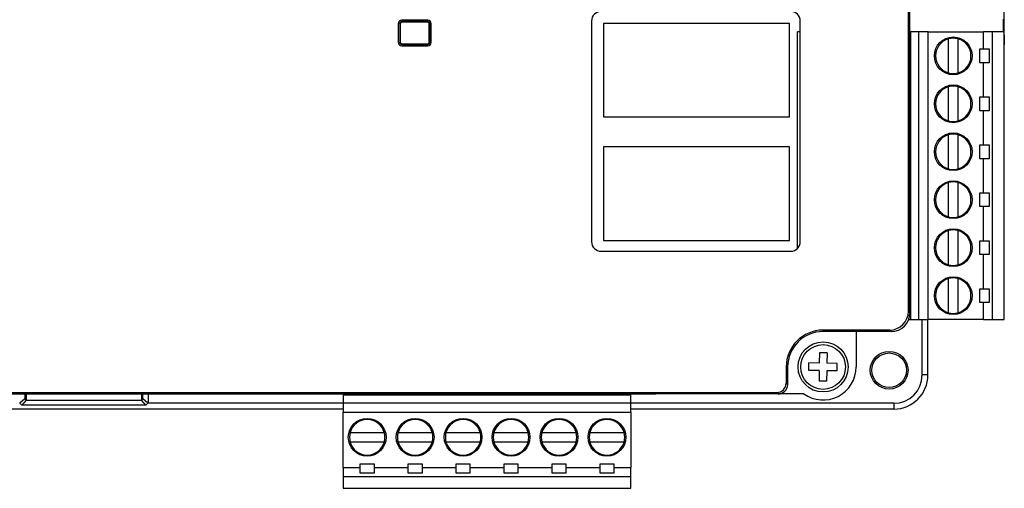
# Model space of a CAD drawing. Header units: millimetres. Extents: x -7023 to 53801, y 9849 to 33561.
# Tile 460 of 537: x 28868 to 28892, y 26598 to 26609. Entities that reach past the tile are written whole.
import ezdxf

# ---------------------------------------------------------------- set-up
doc = ezdxf.new("R2010")
doc.units = ezdxf.units.MM
doc.layers.get('0').update_dxf_attribs({"lineweight": 9})
doc.layers.add('IE_SKD', color=6, linetype='Continuous')

# ---------------------------------------------------------------- blocks, each defined once
blk = doc.blocks.new('Kontroler drzwiowy HID X110A')
at = {"layer": 'IE_SKD', "linetype": 'Continuous', "lineweight": 25}
for p, q in [((-23984, -34251.88), (-23984, -34149.38)), ((-23983.85, -34252.03), (-23983.85, -34149.23)), ((-23973.85, -34222.63), (-23973.85, -34178.63)), ((-24038.04, -34221.41), (-24038.04, -34223.42)), ((-24037.84, -34221.41), (-24037.88, -34221.41)), ((-24037.88, -34221.41), (-24037.88, -34223.42)), ((-24037.84, -34221.41), (-24037.84, -34223.42)), ((-24037.68, -34221.05), (-24037.68, -34221.21)), ((-24034.92, -34221.05), (-24037.68, -34221.05)), ((-24037.65, -34221.17), (-24037.68, -34221.21)), ((-24037.68, -34221.21), (-24037.68, -34221.25)), ((-24034.92, -34221.25), (-24037.68, -34221.25)), ((-24037.65, -34221.17), (-24037.65, -34221.05)), ((-24034.96, -34221.17), (-24037.65, -34221.17)), ((-24034.96, -34221.05), (-24034.96, -34221.17)), ((-24034.96, -34221.17), (-24034.92, -34221.21)), ((-24034.92, -34221.21), (-24034.92, -34221.05)), ((-24034.92, -34221.25), (-24034.92, -34221.21)), ((-24034.77, -34223.42), (-24034.77, -34221.41)), ((-24034.72, -34221.41), (-24034.77, -34221.41)), ((-24034.72, -34223.42), (-24034.72, -34221.41)), ((-24034.57, -34223.42), (-24034.57, -34221.41)), ((-24017.57, -34221.13), (-24017.57, -34244.52)), ((-23996.61, -34221.4), (-24016.31, -34221.4)), ((-24016.31, -34221.4), (-24016.31, -34231.3)), ((-23996.61, -34231.3), (-23996.61, -34221.4)), ((-23995.47, -34244.52), (-23995.47, -34221.13)), ((-23973.97, -34220.95), (-23973.97, -34222.29)), ((-23995.76, -34245.22), (-23995.76, -34222.29)), ((-23995.47, -34222.29), (-23995.76, -34222.29)), ((-23983.76, -34222.29), (-23983.85, -34222.29)), ((-23983.76, -34252.77), (-23983.76, -34222.29)), ((-23982.9, -34222.29), (-23983.76, -34222.29)), ((-23982.9, -34252.77), (-23982.9, -34222.29)), ((-23981.92, -34222.29), (-23982.9, -34222.29)), ((-23981.92, -34252.77), (-23981.92, -34222.29)), ((-23981.92, -34222.29), (-23976.06, -34222.29)), ((-23976.06, -34224.1), (-23976.06, -34222.29)), ((-23975.12, -34222.29), (-23976.06, -34222.29)), ((-23975.12, -34252.77), (-23975.12, -34222.29)), ((-23973.86, -34222.29), (-23975.12, -34222.29)), ((-23973.86, -34252.77), (-23973.86, -34222.29)), ((-23973.85, -34222.63), (-23973.85, -34223.63)), ((-24037.88, -34223.42), (-24037.84, -34223.42)), ((-24037.68, -34223.57), (-24034.92, -34223.57)), ((-24037.68, -34223.57), (-24037.68, -34223.62)), ((-24037.68, -34223.62), (-24034.92, -34223.62)), ((-24034.92, -34223.62), (-24034.92, -34223.57)), ((-24034.77, -34223.42), (-24034.72, -34223.42)), ((-23979.76, -34226.63), (-23979.76, -34223.02)), ((-23978.76, -34223.02), (-23978.76, -34226.63)), ((-23973.86, -34223.63), (-23973.85, -34223.63)), ((-24037.68, -34223.77), (-24034.92, -34223.77)), ((-23976.45, -34225.56), (-23976.45, -34224.1)), ((-23976.45, -34224.1), (-23976.06, -34224.1)), ((-23976.06, -34224.1), (-23975.45, -34224.1)), ((-23975.45, -34224.1), (-23975.45, -34225.56)), ((-23976.06, -34225.56), (-23976.45, -34225.56)), ((-23976.06, -34229.18), (-23976.06, -34225.56)), ((-23975.45, -34225.56), (-23976.06, -34225.56)), ((-23979.76, -34231.71), (-23979.76, -34228.1)), ((-23978.76, -34228.1), (-23978.76, -34231.71)), ((-23976.45, -34229.18), (-23976.06, -34229.18)), ((-23976.45, -34230.64), (-23976.45, -34229.18)), ((-23976.06, -34229.18), (-23975.45, -34229.18)), ((-23975.45, -34229.18), (-23975.45, -34230.64)), ((-23976.06, -34230.64), (-23976.45, -34230.64)), ((-23976.06, -34234.26), (-23976.06, -34230.64)), ((-23975.45, -34230.64), (-23976.06, -34230.64)), ((-24016.31, -34231.3), (-23996.61, -34231.3)), ((-23979.76, -34236.79), (-23979.76, -34233.18)), ((-23978.76, -34233.18), (-23978.76, -34236.79)), ((-23996.61, -34234.48), (-24016.31, -34234.48)), ((-24016.31, -34234.48), (-24016.31, -34244.38)), ((-23996.61, -34244.38), (-23996.61, -34234.48)), ((-23976.45, -34234.26), (-23976.06, -34234.26)), ((-23976.45, -34235.72), (-23976.45, -34234.26)), ((-23976.06, -34234.26), (-23975.45, -34234.26)), ((-23975.45, -34234.26), (-23975.45, -34235.72)), ((-23976.06, -34235.72), (-23976.45, -34235.72)), ((-23976.06, -34239.34), (-23976.06, -34235.72)), ((-23975.45, -34235.72), (-23976.06, -34235.72)), ((-23979.76, -34241.87), (-23979.76, -34238.26)), ((-23978.76, -34238.26), (-23978.76, -34241.87)), ((-23976.45, -34239.34), (-23976.06, -34239.34)), ((-23976.45, -34240.8), (-23976.45, -34239.34)), ((-23976.06, -34239.34), (-23975.45, -34239.34)), ((-23975.45, -34239.34), (-23975.45, -34240.8)), ((-23976.06, -34240.8), (-23976.45, -34240.8)), ((-23976.06, -34244.42), (-23976.06, -34240.8)), ((-23975.45, -34240.8), (-23976.06, -34240.8)), ((-23979.76, -34246.95), (-23979.76, -34243.34)), ((-23978.76, -34243.34), (-23978.76, -34246.95)), ((-24016.31, -34244.38), (-23996.61, -34244.38)), ((-23976.45, -34244.42), (-23976.06, -34244.42)), ((-23976.45, -34245.88), (-23976.45, -34244.42)), ((-23976.06, -34244.42), (-23975.45, -34244.42)), ((-23975.45, -34244.42), (-23975.45, -34245.88)), ((-24016.57, -34245.52), (-23996.47, -34245.52)), ((-23976.06, -34245.88), (-23976.45, -34245.88)), ((-23976.06, -34249.5), (-23976.06, -34245.88)), ((-23975.45, -34245.88), (-23976.06, -34245.88)), ((-23979.76, -34252.03), (-23979.76, -34248.42)), ((-23978.76, -34248.42), (-23978.76, -34252.03)), ((-23976.45, -34249.5), (-23976.06, -34249.5)), ((-23976.45, -34250.96), (-23976.45, -34249.5)), ((-23976.06, -34249.5), (-23975.45, -34249.5)), ((-23975.45, -34249.5), (-23975.45, -34250.96)), ((-23976.06, -34250.96), (-23976.45, -34250.96)), ((-23976.06, -34252.77), (-23976.06, -34250.96)), ((-23975.45, -34250.96), (-23976.06, -34250.96)), ((-23984, -34251.88), (-23983.85, -34252.03)), ((-23983.99, -34252.77), (-23983.76, -34252.77)), ((-23983.76, -34252.77), (-23982.9, -34252.77)), ((-23982.9, -34252.77), (-23981.92, -34252.77)), ((-23982.55, -34258.63), (-23982.55, -34252.77)), ((-23981.94, -34258.63), (-23981.94, -34252.77)), ((-23976.06, -34252.77), (-23981.92, -34252.77)), ((-23976.06, -34252.77), (-23975.12, -34252.77)), ((-23975.12, -34252.77), (-23973.86, -34252.77)), ((-23986, -34253.88), (-23993.05, -34253.88)), ((-23993.05, -34254.03), (-23993.05, -34253.88)), ((-23985.85, -34254.03), (-23986, -34253.88)), ((-23989.55, -34254.03), (-23993.05, -34254.03)), ((-23985.85, -34254.03), (-23989.55, -34254.03)), ((-23989.55, -34254.03), (-23989.55, -34257.78)), ((-23993.43, -34256.27), (-23993.45, -34257.37)), ((-23992.63, -34256.29), (-23993.43, -34256.27)), ((-23992.63, -34256.29), (-23992.65, -34257.39)), ((-23996.95, -34257.78), (-23996.95, -34259.48)), ((-23996.8, -34257.78), (-23996.95, -34257.78)), ((-23996.8, -34257.78), (-23996.8, -34259.63)), ((-23994.56, -34258.16), (-23994.55, -34257.36)), ((-23993.45, -34257.37), (-23994.55, -34257.36)), ((-23991.55, -34257.4), (-23992.65, -34257.39)), ((-23991.56, -34258.2), (-23991.55, -34257.4)), ((-23993.46, -34258.17), (-23994.56, -34258.16)), ((-23993.46, -34258.17), (-23993.47, -34259.27)), ((-23992.66, -34258.19), (-23992.67, -34259.29)), ((-23991.56, -34258.2), (-23992.66, -34258.19)), ((-23981.94, -34258.63), (-23982.55, -34258.63)), ((-23996.95, -34259.48), (-23996.8, -34259.63)), ((-23992.67, -34259.29), (-23993.47, -34259.27)), ((-24114.15, -34260.48), (-23997.95, -34260.48)), ((-24101.35, -34260.63), (-24010.75, -34260.63)), ((-24077.59, -34261.15), (-24078.13, -34261.63)), ((-24077.59, -34260.63), (-24077.59, -34261.15)), ((-24077.59, -34261.15), (-24077.45, -34261.29)), ((-24077.45, -34260.63), (-24077.45, -34261.29)), ((-24065.26, -34260.63), (-24065.26, -34261.29)), ((-24065.26, -34261.29), (-24065.12, -34261.15)), ((-24065.12, -34261.15), (-24065.12, -34260.63)), ((-24064.58, -34261.63), (-24065.12, -34261.15)), ((-24064.55, -34260.63), (-24064.55, -34261.63)), ((-24043.88, -34260.63), (-24043.88, -34260.73)), ((-24043.88, -34260.73), (-24013.4, -34260.73)), ((-24043.88, -34260.73), (-24043.88, -34261.59)), ((-24013.4, -34260.73), (-24013.4, -34260.63)), ((-24013.4, -34261.59), (-24013.4, -34260.73)), ((-23997.8, -34260.63), (-24010.75, -34260.63)), ((-23997.8, -34260.63), (-23997.95, -34260.48)), ((-23995.08, -34260.63), (-23997.8, -34260.63)), ((-24043.88, -34262.24), (-24126.55, -34262.24)), ((-24078.13, -34261.63), (-24078.16, -34261.63)), ((-24077.93, -34261.83), (-24078.13, -34261.63)), ((-24077.45, -34261.29), (-24077.93, -34261.83)), ((-24064.78, -34261.83), (-24077.93, -34261.83)), ((-24077.45, -34261.29), (-24077.45, -34261.29)), ((-24077.45, -34261.29), (-24065.26, -34261.29)), ((-24064.78, -34261.83), (-24065.26, -34261.29)), ((-24065.26, -34261.29), (-24065.26, -34261.29)), ((-24064.58, -34261.63), (-24064.78, -34261.83)), ((-24064.55, -34261.63), (-24064.58, -34261.63)), ((-24043.88, -34261.63), (-24064.55, -34261.63)), ((-24043.88, -34261.59), (-24013.4, -34261.59)), ((-24043.88, -34261.59), (-24043.88, -34262.57)), ((-24013.4, -34262.57), (-24013.4, -34261.59)), ((-23985.55, -34261.63), (-24013.4, -34261.63)), ((-23985.55, -34262.24), (-24013.4, -34262.24)), ((-23985.55, -34261.63), (-23985.55, -34262.24)), ((-24043.88, -34262.57), (-24013.4, -34262.57)), ((-24043.88, -34268.43), (-24043.88, -34262.57)), ((-24013.4, -34262.57), (-24013.4, -34268.43)), ((-24043.15, -34264.73), (-24039.53, -34264.73)), ((-24038.07, -34264.73), (-24034.45, -34264.73)), ((-24032.99, -34264.73), (-24029.37, -34264.73)), ((-24027.91, -34264.73), (-24024.29, -34264.73)), ((-24022.83, -34264.73), (-24019.21, -34264.73)), ((-24017.75, -34264.73), (-24014.13, -34264.73)), ((-24039.53, -34265.73), (-24043.15, -34265.73)), ((-24034.45, -34265.73), (-24038.07, -34265.73)), ((-24029.37, -34265.73), (-24032.99, -34265.73)), ((-24024.29, -34265.73), (-24027.91, -34265.73)), ((-24019.21, -34265.73), (-24022.83, -34265.73)), ((-24014.13, -34265.73), (-24017.75, -34265.73)), ((-24043.88, -34268.43), (-24042.07, -34268.43)), ((-24043.88, -34268.43), (-24043.88, -34269.37)), ((-24042.07, -34268.04), (-24040.61, -34268.04)), ((-24042.07, -34268.43), (-24042.07, -34268.04)), ((-24042.07, -34269.04), (-24042.07, -34268.43)), ((-24040.61, -34268.04), (-24040.61, -34268.43)), ((-24040.61, -34268.43), (-24036.99, -34268.43)), ((-24040.61, -34268.43), (-24040.61, -34269.04)), ((-24036.99, -34268.04), (-24035.53, -34268.04)), ((-24036.99, -34268.43), (-24036.99, -34268.04)), ((-24036.99, -34269.04), (-24036.99, -34268.43)), ((-24035.53, -34268.04), (-24035.53, -34268.43)), ((-24035.53, -34268.43), (-24031.91, -34268.43)), ((-24035.53, -34268.43), (-24035.53, -34269.04)), ((-24031.91, -34268.04), (-24030.45, -34268.04)), ((-24031.91, -34268.43), (-24031.91, -34268.04)), ((-24031.91, -34269.04), (-24031.91, -34268.43)), ((-24030.45, -34268.04), (-24030.45, -34268.43)), ((-24030.45, -34268.43), (-24026.83, -34268.43)), ((-24030.45, -34268.43), (-24030.45, -34269.04)), ((-24026.83, -34268.04), (-24025.37, -34268.04)), ((-24026.83, -34268.43), (-24026.83, -34268.04)), ((-24026.83, -34269.04), (-24026.83, -34268.43)), ((-24025.37, -34268.04), (-24025.37, -34268.43)), ((-24025.37, -34268.43), (-24021.75, -34268.43)), ((-24025.37, -34268.43), (-24025.37, -34269.04)), ((-24021.75, -34268.04), (-24020.29, -34268.04)), ((-24021.75, -34268.43), (-24021.75, -34268.04)), ((-24021.75, -34269.04), (-24021.75, -34268.43)), ((-24020.29, -34268.04), (-24020.29, -34268.43)), ((-24020.29, -34268.43), (-24016.67, -34268.43)), ((-24020.29, -34268.43), (-24020.29, -34269.04)), ((-24016.67, -34268.04), (-24015.21, -34268.04)), ((-24016.67, -34268.43), (-24016.67, -34268.04)), ((-24016.67, -34269.04), (-24016.67, -34268.43)), ((-24015.21, -34268.04), (-24015.21, -34268.43)), ((-24015.21, -34268.43), (-24013.4, -34268.43)), ((-24015.21, -34268.43), (-24015.21, -34269.04)), ((-24013.4, -34269.37), (-24013.4, -34268.43)), ((-24043.88, -34269.37), (-24013.4, -34269.37)), ((-24043.88, -34269.37), (-24043.88, -34270.63)), ((-24040.61, -34269.04), (-24042.07, -34269.04)), ((-24035.53, -34269.04), (-24036.99, -34269.04)), ((-24030.45, -34269.04), (-24031.91, -34269.04)), ((-24025.37, -34269.04), (-24026.83, -34269.04)), ((-24020.29, -34269.04), (-24021.75, -34269.04)), ((-24015.21, -34269.04), (-24016.67, -34269.04)), ((-24013.4, -34270.63), (-24013.4, -34269.37)), ((-24043.88, -34270.63), (-24013.4, -34270.63))]:
    blk.add_line(p, q, dxfattribs=at)
for centre, radius in [((-23979.26, -34224.83), 2), ((-23979.26, -34229.91), 2), ((-23979.26, -34234.99), 2), ((-23979.26, -34240.07), 2), ((-23979.26, -34245.15), 2), ((-23979.26, -34250.23), 2), ((-23993.05, -34257.78), 2.65), ((-23993.05, -34257.78), 2.37), ((-23986.05, -34258.13), 2), ((-23986.05, -34258.13), 1.83), ((-24041.34, -34265.23), 2), ((-24036.26, -34265.23), 2), ((-24031.18, -34265.23), 2), ((-24026.1, -34265.23), 2), ((-24021.02, -34265.23), 2), ((-24015.94, -34265.23), 2)]:
    blk.add_circle(centre, radius, dxfattribs=at)
for centre, radius, start, end in [((-24016.57, -34221.13), 1, 90, 180), ((-23996.47, -34221.13), 1, 0, 90), ((-24037.68, -34221.41), 0.356, 90, 180), ((-24037.68, -34221.41), 0.2, 90, 180), ((-24037.68, -34221.41), 0.156, 90, 180), ((-24034.92, -34221.41), 0.356, 0, 90), ((-24034.92, -34221.41), 0.2, 0, 90), ((-24034.92, -34221.41), 0.156, 0, 90), ((-24037.68, -34223.42), 0.356, 180, 270), ((-24037.68, -34223.42), 0.2, 180, 270), ((-24037.68, -34223.42), 0.156, 180, 270), ((-24034.92, -34223.42), 0.156, 270, 0), ((-24034.92, -34223.42), 0.2, 270, 0), ((-24034.92, -34223.42), 0.356, 270, 0), ((-23979.26, -34224.83), 1.87, 105.466, 254.534), ((-23979.26, -34224.83), 1.87, 74.534, 105.466), ((-23979.26, -34224.83), 1.88, 285.466, 74.534), ((-23979.26, -34224.83), 1.88, 254.534, 285.466), ((-23979.26, -34229.91), 1.88, 105.466, 254.534), ((-23979.26, -34229.91), 1.88, 74.534, 105.466), ((-23979.26, -34229.91), 1.88, 285.466, 74.534), ((-23979.26, -34229.91), 1.88, 254.534, 285.466), ((-23979.26, -34234.99), 1.87, 105.466, 254.534), ((-23979.26, -34234.99), 1.88, 74.534, 105.466), ((-23979.26, -34234.99), 1.88, 285.466, 74.534), ((-23979.26, -34234.99), 1.88, 254.534, 285.466), ((-23979.26, -34240.07), 1.88, 105.466, 254.534), ((-23979.26, -34240.07), 1.88, 74.534, 105.466), ((-23979.26, -34240.07), 1.88, 285.466, 74.534), ((-23979.26, -34240.07), 1.88, 254.534, 285.466), ((-23979.26, -34245.15), 1.88, 105.466, 254.534), ((-23979.26, -34245.15), 1.88, 74.534, 105.466), ((-23979.26, -34245.15), 1.88, 285.466, 74.534), ((-24016.57, -34244.52), 1, 180, 270), ((-23996.47, -34244.52), 1, 270, 0), ((-23979.26, -34245.15), 1.88, 254.534, 285.466), ((-23979.26, -34250.23), 1.88, 105.466, 254.534), ((-23979.26, -34250.23), 1.88, 74.534, 105.466), ((-23979.26, -34250.23), 1.88, 285.466, 74.534), ((-23979.26, -34250.23), 1.88, 254.534, 285.466), ((-23993.05, -34257.78), 3.9, 90, 180), ((-23993.05, -34257.78), 3.75, 90, 180), ((-23993.05, -34257.78), 3.5, 234.5168, 0), ((-23985.55, -34258.63), 3, 270, 0), ((-23985.55, -34258.63), 3.61, 270, 0), ((-24041.34, -34265.23), 1.88, 15.466, 164.534), ((-24036.26, -34265.23), 1.88, 15.466, 164.534), ((-24031.18, -34265.23), 1.88, 15.466, 164.534), ((-24026.1, -34265.23), 1.88, 15.466, 164.534), ((-24021.02, -34265.23), 1.88, 15.466, 164.534), ((-24015.94, -34265.23), 1.88, 15.466, 164.534), ((-24041.34, -34265.23), 1.87, 164.534, 195.466), ((-24041.34, -34265.23), 1.88, 344.534, 15.466), ((-24036.26, -34265.23), 1.87, 164.534, 195.466), ((-24036.26, -34265.23), 1.88, 344.534, 15.466), ((-24031.18, -34265.23), 1.88, 164.534, 195.466), ((-24031.18, -34265.23), 1.88, 344.534, 15.466), ((-24026.1, -34265.23), 1.88, 164.534, 195.466), ((-24026.1, -34265.23), 1.88, 344.534, 15.466), ((-24021.02, -34265.23), 1.88, 164.534, 195.466), ((-24021.02, -34265.23), 1.88, 344.534, 15.466), ((-24015.94, -34265.23), 1.88, 164.534, 195.466), ((-24015.94, -34265.23), 1.88, 344.534, 15.466), ((-24041.34, -34265.23), 1.88, 195.466, 344.534), ((-24036.26, -34265.23), 1.88, 195.466, 344.534), ((-24031.18, -34265.23), 1.88, 195.466, 344.534), ((-24026.1, -34265.23), 1.88, 195.466, 344.534), ((-24021.02, -34265.23), 1.88, 195.466, 344.534), ((-24015.94, -34265.23), 1.88, 195.466, 344.534)]:
    blk.add_arc(centre, radius, start, end, dxfattribs=at)
for centre, major_axis, ratio, start_param, end_param in [((-23974.92, -34223.63), (1.07, 0), 0.998074, 6.172704, 6.283185), ((-23986.01, -34251.87), (-1.42, 1.42), 0.99628, 2.358058, 3.925127), ((-23985.85, -34252.03), (-1.42, 1.42), 0.99628, 2.358058, 3.925127), ((-23997.96, -34259.48), (-0.71, 0.71), 0.99628, 2.358058, 3.925127), ((-23997.8, -34259.63), (-0.71, 0.71), 0.99628, 2.358058, 3.925127)]:
    blk.add_ellipse(centre, major_axis=major_axis, ratio=ratio, start_param=start_param, end_param=end_param, dxfattribs=at)

msp = doc.modelspace()

# ---------------------------------------------------------------- block references
at = {"ltscale": 200, "transparency": 33554687, "xscale": 0.2244324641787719, "yscale": 0.2244324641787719, "zscale": 0.2244324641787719}
msp.add_blockref('Kontroler drzwiowy HID X110A', (34272.143, 34289.616), dxfattribs=at)

doc.saveas('drawing.dxf')
